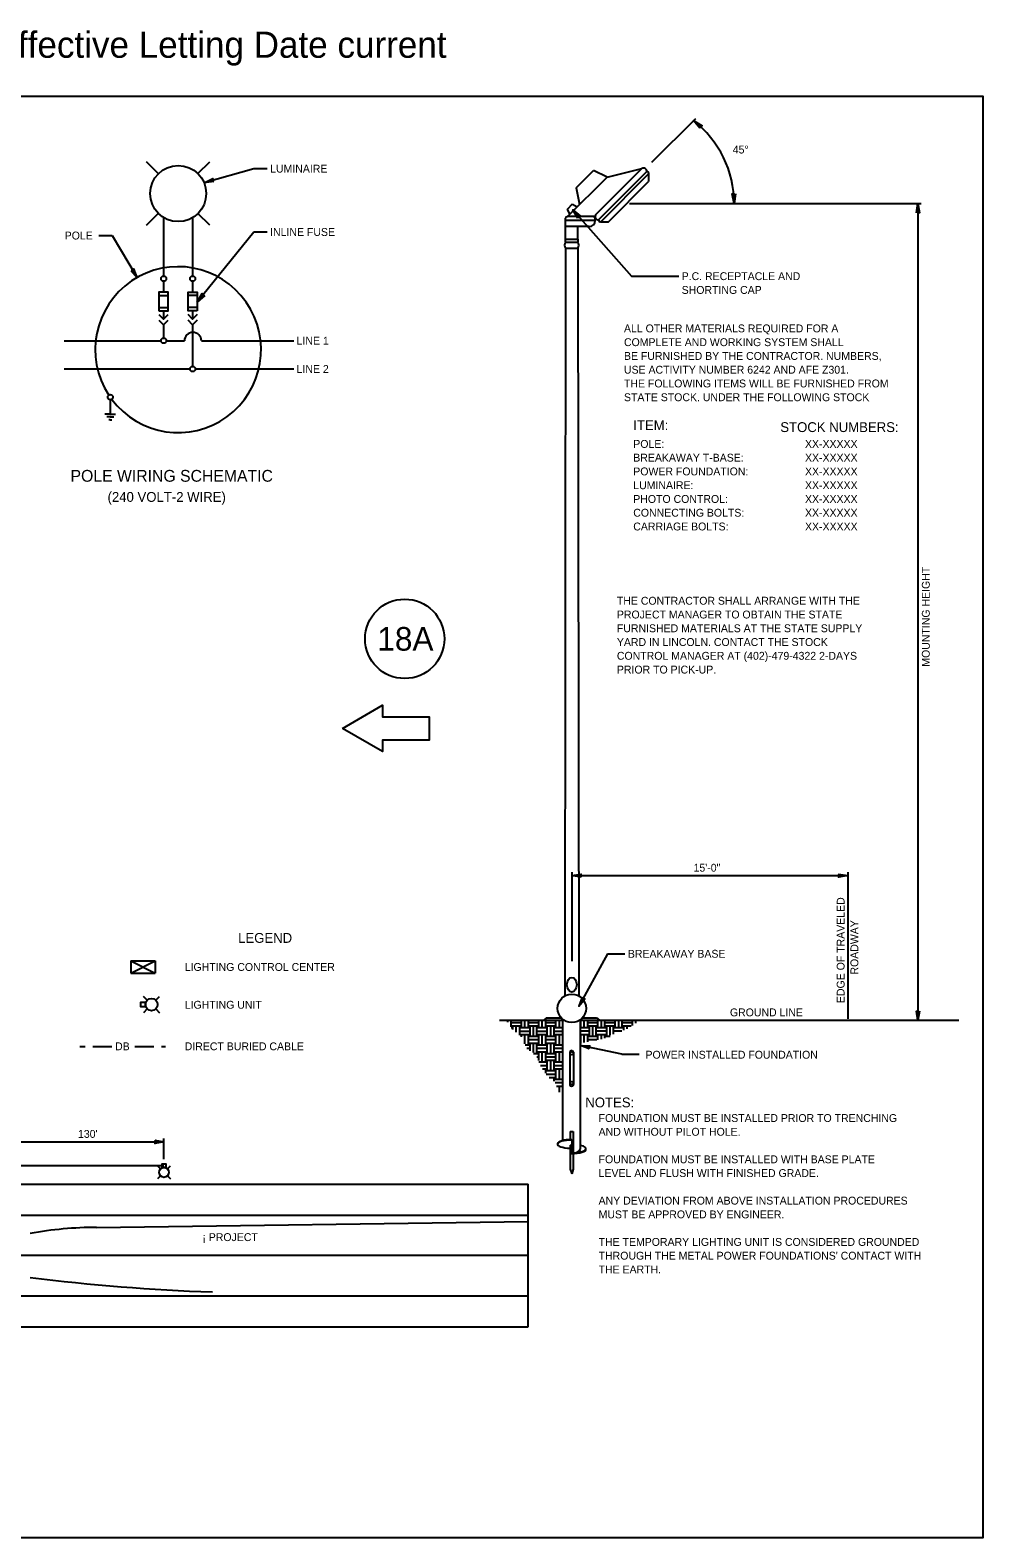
# Model space of a CAD drawing. Extents: x 99968 to 128667, y 90163 to 102182.
# Drawn here: x 127213 to 128667, y 93472 to 95772 of the extents above; entities that cross this region are included whole.
import ezdxf

# ---------------------------------------------------------------- set-up
doc = ezdxf.new("R2010")
doc.units = 0
for name, color, linetype in [('Border Prelim Stamp', 7, 'Continuous'), ('Default', 7, 'Continuous'), ('Level 7', 7, 'Continuous'), ('RD Standard Plans Active', 7, 'Continuous')]:
    doc.layers.add(name, color=color, linetype=linetype)

msp = doc.modelspace()

# ---------------------------------------------------------------- linework, layer by layer
at = {"layer": 'Border Prelim Stamp'}
msp.add_lwpolyline([(127689.6, 94706.9), (127751.1, 94742.4), (127751.1, 94724.6), (127822, 94724.6), (127822, 94689.1), (127751.1, 94689.1), (127751.1, 94671.4)], close=True, dxfattribs=at)
msp.add_ellipse((127784.8, 94843.5), major_axis=(-60.5, 0), ratio=0.999984, dxfattribs=at)
at = {"layer": 'Default'}
msp.add_lwpolyline([(125467.5, 95671.5), (128667.2, 95671.5), (128667.2, 93471.9), (125467.5, 93471.9)], close=True, dxfattribs=at)
at = {"layer": 'RD Standard Plans Active'}
for p, q in [((128162, 95570.6), (128229, 95637.6)), ((127408.7, 95553.2), (127390.7, 95571.2)), ((127469.2, 95553.2), (127487.3, 95571.2)), ((127554.3, 95560.8), (127478.5, 95539.4)), ((127574.9, 95560.8), (127554.3, 95560.8)), ((128046.2, 95531.4), (128072.9, 95558.2)), ((128093.6, 95548.1), (128072.9, 95558.2)), ((128075.8, 95490.2), (128146.8, 95561.2)), ((128080.7, 95482.9), (128154.1, 95556.4)), ((128084.3, 95479.9), (128157, 95552.7)), ((128093.6, 95548.1), (128146.8, 95561.2)), ((128157, 95552.7), (128157, 95541.1)), ((128033.4, 95487.8), (128093.6, 95548.1)), ((128046.2, 95531.4), (128051.7, 95506.1)), ((128096, 95479.9), (128157, 95541.1)), ((128033, 95499.2), (128040.9, 95507)), ((128041, 95506.9), (128048.2, 95502.7)), ((128127.7, 95507.5), (128573.1, 95507.5)), ((128568.1, 95507.5), (128568.1, 94261.6)), ((127390.7, 95474.6), (127408.7, 95492.6)), ((127416.8, 95486.3), (127416.8, 95396.9)), ((127461.1, 95486.3), (127461.1, 95396.9)), ((127487.3, 95474.6), (127469.2, 95492.6)), ((128030.2, 95453.5), (128030.2, 95485.2)), ((128073.3, 95487.6), (128032.6, 95487.6)), ((128036.7, 95491.6), (128033, 95499.1)), ((128041.2, 95498), (128130.8, 95396.8)), ((128075.6, 95481.9), (128075.6, 95485.2)), ((127554.3, 95464.2), (127468.2, 95357.3)), ((127574.9, 95464.2), (127554.3, 95464.2)), ((128075.6, 95481.9), (128030.2, 95481.9)), ((128066.2, 95472.4), (128030.2, 95472.4)), ((128049.1, 95453.5), (128049.1, 95472.4)), ((128084.3, 95479.9), (128096, 95479.9)), ((127317.7, 95458.8), (127338.3, 95458.8)), ((127338.3, 95458.8), (127376.2, 95394.6)), ((128030.2, 95439.3), (128028.9, 94298.4)), ((128030.2, 95453.5), (128049.1, 95453.5)), ((128030.2, 95448.8), (128049.1, 95448.8)), ((128030.2, 95439.3), (128049.1, 95439.3)), ((128049.1, 95439.3), (128050.3, 94298.6)), ((128130.8, 95396.8), (128203, 95396.8)), ((127416.8, 95389), (127416.8, 95372.5)), ((127461.1, 95389), (127461.1, 95372.5)), ((127409.7, 95367.1), (127423.9, 95367.1)), ((127409.7, 95349), (127423.9, 95349)), ((127468.2, 95367.1), (127454, 95367.1)), ((127468.2, 95349), (127454, 95349)), ((127416.8, 95344), (127416.8, 95331.2)), ((127416.8, 95322.7), (127416.8, 95302.4)), ((127461.1, 95344), (127461.1, 95331.2)), ((127461.1, 95322.7), (127461.1, 95259.2)), ((127264.8, 95298.3), (127412.9, 95298.3)), ((127420.8, 95298.3), (127448.5, 95298.3)), ((127474.4, 95298.3), (127615.3, 95298.3)), ((127264.8, 95255.2), (127457.2, 95255.2)), ((127465.1, 95255.2), (127615.3, 95255.2)), ((127335.3, 95208.1), (127335.3, 95186.4)), ((127335.3, 95186.4), (127327.3, 95186.4)), ((127335.3, 95186.4), (127343.4, 95186.4)), ((127335.3, 95182.2), (127329.9, 95182.2)), ((127335.3, 95177.8), (127333, 95177.8)), ((127335.3, 95182.2), (127340.8, 95182.2)), ((127335.3, 95177.8), (127337.7, 95177.8)), ((128039.8, 94487.3), (128039.8, 94351.5)), ((128039.8, 94482.3), (128460.9, 94482.3)), ((128460.9, 94487.3), (128460.9, 94263.8)), ((128094.2, 94363), (128050.7, 94283.1)), ((128094.2, 94363), (128120.9, 94363)), ((127366.7, 94352.3), (127404.1, 94352.3)), ((127366.7, 94333.6), (127404.1, 94352.3)), ((127366.7, 94352.3), (127404.1, 94333.6)), ((127366.7, 94352.3), (127366.7, 94333.6)), ((127366.7, 94333.6), (127404.1, 94333.6)), ((127404.1, 94352.3), (127404.1, 94333.6)), ((127391.7, 94292.1), (127385.9, 94297.9)), ((127404.9, 94292.1), (127410.7, 94297.9)), ((127391.7, 94278.9), (127385.9, 94273.1)), ((127404.9, 94278.9), (127410.7, 94273.1)), ((127407.5, 94284.3), (127407.6, 94284.3)), ((127407.6, 94285.2), (127407.6, 94285.2)), ((128001.1, 94265.2), (127997, 94261.6)), ((128001.1, 94265.2), (128024.2, 94265.2)), ((128056.2, 94265.2), (128077.7, 94265.2)), ((128077.7, 94265.2), (128081.8, 94261.6)), ((127929.5, 94261.6), (128027.9, 94261.6)), ((127941.5, 94261.1), (127941.5, 94258.9)), ((127946.8, 94261.2), (127946.8, 94251.6)), ((127947.1, 94250.4), (127948, 94250.4)), ((127948, 94258.3), (127961.1, 94258.3)), ((127948, 94253), (127961.1, 94253)), ((127949.3, 94251.7), (127949.3, 94247.4)), ((127954.6, 94251.7), (127954.6, 94243.2)), ((127959.8, 94251.7), (127959.8, 94239)), ((127961.1, 94250.4), (127974.3, 94250.4)), ((127961.1, 94245.1), (127974.3, 94245.1)), ((127962.5, 94261.2), (127962.5, 94251.6)), ((127967.8, 94261.2), (127967.8, 94251.6)), ((127973.1, 94261.2), (127973.1, 94251.6)), ((127974.3, 94258.3), (127987.4, 94258.3)), ((127974.3, 94253), (127987.4, 94253)), ((127975.6, 94251.7), (127975.6, 94238.5)), ((127980.9, 94251.7), (127980.9, 94238.5)), ((127986.1, 94251.7), (127986.1, 94238.5)), ((127987.4, 94250.4), (128000.6, 94250.4)), ((127987.4, 94245.1), (128000.6, 94245.1)), ((127988.8, 94261.2), (127988.8, 94251.6)), ((127994.1, 94261.2), (127994.1, 94251.6)), ((127999.4, 94261.2), (127999.4, 94251.6)), ((128000.6, 94258.3), (128013.7, 94258.3)), ((128000.6, 94253), (128013.7, 94253)), ((128001.9, 94251.7), (128001.9, 94238.5)), ((128007.2, 94251.7), (128007.2, 94238.5)), ((128012.4, 94251.7), (128012.4, 94238.5)), ((128013.7, 94250.4), (128026.2, 94250.4)), ((128013.7, 94245.1), (128026.2, 94245.1)), ((128015.1, 94261.2), (128015.1, 94251.6)), ((128020.4, 94261.2), (128020.4, 94251.6)), ((128025.7, 94261.2), (128025.7, 94251.6)), ((128026.2, 94078.1), (128026.2, 94261.2)), ((128052.7, 94261.6), (128630.7, 94261.6)), ((128052.9, 94194.2), (128052.9, 94261.2)), ((128052.9, 94065.4), (128052.9, 94261.2)), ((128052.9, 94250.6), (128064.8, 94250.6)), ((128052.9, 94245.3), (128064.8, 94245.3)), ((128053, 94261.2), (128053, 94251.8)), ((128058.2, 94261.2), (128058.2, 94251.8)), ((128063.5, 94261.2), (128063.5, 94251.8)), ((128064.8, 94258.4), (128077.9, 94258.4)), ((128064.8, 94253.1), (128077.9, 94253.1)), ((128066.2, 94251.8), (128066.2, 94238.6)), ((128071.5, 94251.8), (128071.5, 94238.6)), ((128076.7, 94251.8), (128076.7, 94238.6)), ((128077.9, 94250.6), (128091.1, 94250.6)), ((128077.9, 94245.3), (128091.1, 94245.3)), ((128079.2, 94261.2), (128079.2, 94251.8)), ((128084.5, 94261.2), (128084.5, 94251.8)), ((128089.8, 94261.2), (128089.8, 94251.8)), ((128091.1, 94258.4), (128104.2, 94258.4)), ((128091.1, 94253.1), (128104.2, 94253.1)), ((128092.5, 94251.8), (128092.5, 94238.6)), ((128097.7, 94251.8), (128097.7, 94238.6)), ((128103, 94251.8), (128103, 94240.2)), ((128104.2, 94250.6), (128117.4, 94250.6)), ((128104.2, 94245.3), (128116, 94245.3)), ((128105.5, 94261.2), (128105.5, 94251.8)), ((128110.8, 94261.2), (128110.8, 94251.8)), ((128116.1, 94261.2), (128116.1, 94251.8)), ((128117.4, 94258.4), (128130.5, 94258.4)), ((128117.4, 94253.1), (128130.5, 94253.1)), ((128118.8, 94251.8), (128118.8, 94246.4)), ((128124, 94251.8), (128124, 94248.6)), ((128131.8, 94261.2), (128131.8, 94253.6)), ((128137.1, 94261.2), (128137.1, 94256.9)), ((128142.4, 94261.2), (128142.4, 94260.2)), ((127289, 94221.8), (127297, 94221.8)), ((127308.6, 94221.8), (127337.8, 94221.8)), ((127372.8, 94221.8), (127402, 94221.8)), ((127413.6, 94221.8), (127419.7, 94221.8)), ((127961.1, 94239.9), (127974.3, 94239.9)), ((127962.5, 94238.5), (127962.5, 94236.1)), ((127967.8, 94238.5), (127967.8, 94225.8)), ((127968.6, 94224.1), (127974.3, 94224.1)), ((127971.1, 94218.9), (127974.3, 94218.9)), ((127973.1, 94238.5), (127973.1, 94225.4)), ((127974.3, 94237.3), (127987.4, 94237.3)), ((127974.3, 94232), (127987.4, 94232)), ((127974.3, 94226.8), (127987.4, 94226.8)), ((127975.6, 94225.4), (127975.6, 94215)), ((127980.9, 94225.4), (127980.9, 94212.3)), ((127986.1, 94225.4), (127986.1, 94212.3)), ((127987.4, 94239.9), (128000.6, 94239.9)), ((127987.4, 94224.1), (128000.6, 94224.1)), ((127987.4, 94218.9), (128000.6, 94218.9)), ((127988.8, 94238.5), (127988.8, 94225.4)), ((127994.1, 94238.5), (127994.1, 94225.4)), ((127999.4, 94238.5), (127999.4, 94225.4)), ((128000.6, 94237.3), (128013.7, 94237.3)), ((128000.6, 94232), (128013.7, 94232)), ((128000.6, 94226.8), (128013.7, 94226.8)), ((128001.9, 94225.4), (128001.9, 94212.3)), ((128007.2, 94225.4), (128007.2, 94212.3)), ((128012.4, 94225.4), (128012.4, 94212.3)), ((128013.7, 94239.9), (128026.2, 94239.9)), ((128013.7, 94224.1), (128026.2, 94224.1)), ((128013.7, 94218.9), (128026.2, 94218.9)), ((128015.1, 94238.5), (128015.1, 94225.4)), ((128020.4, 94238.5), (128020.4, 94225.4)), ((128025.7, 94238.5), (128025.7, 94225.4)), ((128052.9, 94240), (128064.8, 94240)), ((128053, 94238.7), (128053, 94226)), ((128116.1, 94210), (128053.1, 94223)), ((128058.2, 94238.7), (128058.2, 94227.5)), ((128063.5, 94238.7), (128063.5, 94228.9)), ((128064.8, 94237.4), (128077.9, 94237.4)), ((128064.8, 94232.2), (128077.9, 94232.2)), ((128077.9, 94240), (128091.1, 94240)), ((128079.2, 94238.7), (128079.2, 94231.6)), ((128084.5, 94238.7), (128084.5, 94232.8)), ((128089.8, 94238.7), (128089.8, 94234.1)), ((128091.1, 94237.4), (128098.2, 94237.4)), ((127981.3, 94211), (127987.4, 94211)), ((127986.5, 94205.8), (127987.4, 94205.8)), ((127987.4, 94213.6), (128000.6, 94213.6)), ((127988.8, 94212.3), (127988.8, 94200)), ((127989.7, 94197.9), (128000.6, 94197.9)), ((127994.1, 94212.3), (127994.1, 94199.1)), ((127999.4, 94212.3), (127999.4, 94199.1)), ((128000.6, 94211), (128013.7, 94211)), ((128000.6, 94205.8), (128013.7, 94205.8)), ((128000.6, 94200.5), (128013.7, 94200.5)), ((128001.9, 94199.2), (128001.9, 94186.1)), ((128007.2, 94199.2), (128007.2, 94186.1)), ((128012.4, 94199.2), (128012.4, 94186.1)), ((128013.7, 94213.6), (128026.2, 94213.6)), ((128013.7, 94197.9), (128026.2, 94197.9)), ((128015.1, 94212.3), (128015.1, 94199.1)), ((128020.4, 94212.3), (128020.4, 94199.1)), ((128025.7, 94212.3), (128025.7, 94199.1)), ((128036.7, 94212.8), (128036.7, 94164.4)), ((128042.4, 94212.8), (128042.4, 94163.6)), ((128116.1, 94210), (128142.8, 94210)), ((127991.9, 94192.6), (128000.6, 94192.6)), ((127995.1, 94187.4), (128000.6, 94187.4)), ((127999.4, 94186), (127999.4, 94180.9)), ((128000.6, 94184.8), (128013.7, 94184.8)), ((128000.6, 94179.5), (128013.7, 94179.5)), ((128005.3, 94174.3), (128013.7, 94174.3)), ((128007.2, 94173), (128007.2, 94172.8)), ((128012.4, 94173), (128012.4, 94168.7)), ((128013.7, 94192.6), (128026.2, 94192.6)), ((128013.7, 94187.4), (128026.2, 94187.4)), ((128013.7, 94171.7), (128026.2, 94171.7)), ((128015.1, 94186), (128015.1, 94172.9)), ((128020.4, 94186), (128020.4, 94172.9)), ((128025.7, 94186), (128025.7, 94172.9)), ((128014.5, 94166.4), (128026.2, 94166.4)), ((128016.2, 94161.1), (128026.2, 94161.1)), ((128020.4, 94159.8), (128020.4, 94152.1)), ((128025.7, 94159.8), (128025.7, 94155.4)), ((127417.3, 94049.4), (127417.3, 94081.2)), ((128037.1, 94091.9), (128042, 94091.9)), ((128037.1, 94091.9), (128037.1, 94079.4)), ((128042, 94091.9), (128042, 94059.2)), ((127190.2, 94076.2), (127417.3, 94076.2)), ((128037.1, 94070.9), (128037.1, 94034.3)), ((128037.1, 94070.9), (128039.6, 94070.9)), ((128039.6, 94079.5), (128039.6, 94058.2)), ((128042, 94058.1), (128042, 94034.3)), ((128052.9, 94062), (128052.9, 94062.5)), ((127190.2, 94039.9), (127417.3, 94039.9)), ((127411.9, 94034.8), (127407.2, 94039.5)), ((127417.3, 94039.9), (127417.3, 94039.9)), ((127422.6, 94034.8), (127427.3, 94039.5)), ((128037.1, 94034.3), (128039.6, 94027.1)), ((128042, 94034.3), (128039.6, 94027.1)), ((125643.3, 94011.5), (127973.1, 94011.5)), ((127411.9, 94024.1), (127407.2, 94019.5)), ((127416.3, 94022), (127416.3, 94021.9)), ((127417, 94021.9), (127417, 94021.9)), ((127422.6, 94024.1), (127427.3, 94019.5)), ((127973.1, 93793.9), (127973.1, 94011.5)), ((125643.3, 93964.2), (127973.1, 93964.2)), ((127314.4, 93945.6), (127973.1, 93954.5)), ((127973.1, 93902.7), (126172.8, 93902.7)), ((125643.3, 93841.2), (127973.1, 93841.2)), ((125643.3, 93793.9), (127973.1, 93793.9))]:
    msp.add_line(p, q, dxfattribs=at)
for points in [[(128235.2, 95622.5), (128225.4, 95634.1), (128238.5, 95626.4), (128235, 95626)], [(127493.5, 95541), (127478.5, 95539.4), (127492.1, 95545.9), (127490.6, 95542.8)], [(128289.6, 95522.5), (128287.6, 95507.5), (128284.5, 95522.3), (128287.1, 95520)], [(128565.7, 95493.4), (128568.1, 95507.5), (128570.5, 95493.4), (128568.1, 95495.6)], [(128049.2, 95485.2), (128041.2, 95498), (128053, 95488.6), (128049.5, 95488.6)], [(127367, 95405.5), (127376.2, 95394.6), (127371.1, 95408), (127370.2, 95404.8)], [(127409.7, 95344), (127423.9, 95344), (127423.9, 95372.4), (127409.7, 95372.4)], [(127468.2, 95344), (127454, 95344), (127454, 95372.4), (127468.2, 95372.4)], [(127479.5, 95367.3), (127468.2, 95357.3), (127475.6, 95370.5), (127476.1, 95367.1)], [(128053.9, 94480), (128039.8, 94482.3), (128053.9, 94484.7), (128051.7, 94482.3)], [(128446.8, 94484.7), (128460.9, 94482.3), (128446.8, 94480), (128449, 94482.3)], [(127388.9, 94282), (127381.9, 94282), (127381.9, 94289), (127388.9, 94289)], [(128055.4, 94296.6), (128050.7, 94283.1), (128059.6, 94294.3), (128056.4, 94293.5)], [(128570.5, 94275.7), (128568.1, 94261.6), (128565.7, 94275.7), (128568.1, 94273.5)], [(128066.4, 94217.8), (128053.1, 94223), (128067.4, 94222.5), (128064.7, 94220.6)], [(127403.2, 94078.6), (127417.3, 94076.2), (127403.2, 94073.8), (127405.4, 94076.2)], [(127414.4, 94037.1), (127414.4, 94042.7), (127420.1, 94042.7), (127420.1, 94037.1)]]:
    msp.add_lwpolyline(points, close=True, dxfattribs=at)
for points in [[(127409.7, 95338.3), (127416.8, 95331.2), (127423.9, 95338.3)], [(127409.7, 95329.8), (127416.8, 95322.7), (127423.9, 95329.8)], [(127468.2, 95338.3), (127461.1, 95331.2), (127454, 95338.3)], [(127468.2, 95329.8), (127461.1, 95322.7), (127454, 95329.8)]]:
    msp.add_lwpolyline(points, dxfattribs=at)
for centre, radius in [((127439, 95522.9), 42.8), ((127416.8, 95393), 3.97), ((127461.1, 95393), 3.97), ((127416.8, 95298.4), 3.97), ((127461.1, 95255.2), 3.97), ((127335.4, 95212.1), 3.97), ((127398.3, 94285.5), 9.33), ((128039.8, 94279.7), 21.7), ((128039.6, 94211.3), 2.42), ((128039.6, 94165.8), 2.42), ((127417.3, 94029.5), 7.57)]:
    msp.add_circle(centre, radius, dxfattribs=at)
for centre, radius, start, end in [((128127.7, 95507.5), 159.9, 360, 52.3459), ((128149.2, 95556.9), 4.92, 353.6456, 119.4552), ((128154.3, 95553.6), 2.84, 340.8648, 95.3224), ((128032.6, 95485.2), 2.36, 90, 180), ((128073.3, 95485.2), 2.36, 0, 90), ((128080.2, 95487.8), 4.92, 150.5943, 276.404), ((128083.5, 95482.7), 2.84, 174.7272, 289.1847), ((128066.2, 95481.9), 9.46, 270, 360), ((128037.6, 95444.1), 8.78, 147.4033, 212.5967), ((128034.3, 95451.2), 4.67, 149.5826, 210.4174), ((128045, 95451.2), 4.67, 329.5826, 30.4174), ((128041.7, 95444.1), 8.78, 327.4033, 32.5967), ((127439, 95284.7), 126.6, 216.8263, 213.2275), ((127461.5, 95298), 13, 0, 180), ((128039.6, 94212.4), 2.91, 6.8921, 173.1079), ((128039.6, 94164), 2.91, 171.4997, 6.8921), ((127315.9, 93380.4), 565.2, 90.1458, 100.483), ((127591.7, 96856.1), 3010.7, 262.7744, 268.0868)]:
    msp.add_arc(centre, radius, start, end, dxfattribs=at)
msp.add_ellipse((128039.8, 94315.8), major_axis=(0, 11.2), ratio=0.661267, dxfattribs=at)
for centre, major_axis, ratio, start_param, end_param in [((128039.7, 94072.9), (22, 0), 0.298969, 1.579309, 4.602023), ((128039.7, 94072.2), (22, 0), 0.298969, 1.576397, 3.062958), ((128039.4, 94065.6), (-22, 0), 0.298969, 1.576478, 4.042496), ((128039.5, 94065.4), (13.3, 0), 0.482136, 4.712389, 6.283185), ((128039.4, 94064.8), (-22, 0), 0.298969, 1.576478, 3.180482)]:
    msp.add_ellipse(centre, major_axis=major_axis, ratio=ratio, start_param=start_param, end_param=end_param, dxfattribs=at)

# ---------------------------------------------------------------- texts
at = {"layer": 'Border Prelim Stamp'}
msp.add_text('18A', height=36, dxfattribs=at).set_placement((127743, 94825.5))
at = {"layer": 'Level 7'}
msp.add_text('Effective Letting Date current', height=40, dxfattribs=at).set_placement((127158.8, 95730))
at = {"layer": 'RD Standard Plans Active'}
for s, height, p in [('45°', 12, (128285.4, 95584)), (' LUMINAIRE', 12, (127574.9, 95554.8)), ('POLE ', 12, (127265.8, 95452.8)), (' INLINE FUSE', 12, (127574.9, 95458.2)), (' P.C. RECEPTACLE AND', 12, (128203, 95390.8)), (' SHORTING CAP', 12, (128203, 95369.8)), ('ALL OTHER MATERIALS REQUIRED FOR A ', 12, (128119.4, 95311.1)), (' LINE 1', 12, (127615.3, 95292.3)), ('COMPLETE AND WORKING SYSTEM SHALL ', 12, (128119.4, 95290.1)), ('BE FURNISHED BY THE CONTRACTOR. NUMBERS, ', 12, (128119.4, 95269.1)), (' LINE 2', 12, (127615.3, 95249.2)), ('USE ACTIVITY NUMBER 6242 AND AFE Z301.', 12, (128119.4, 95248.1)), ('THE FOLLOWING ITEMS WILL BE FURNISHED FROM', 12, (128119.4, 95227.1)), ('STATE STOCK. UNDER THE FOLLOWING STOCK', 12, (128119.4, 95206.1)), ('ITEM:', 15, (128133.6, 95161.9)), ('STOCK NUMBERS:', 15, (128358, 95159)), ('POLE:', 12, (128133.6, 95134.9)), ('XX-XXXXX', 12, (128395.7, 95134.9)), ('BREAKAWAY T-BASE:', 12, (128133.6, 95113.9)), ('XX-XXXXX', 12, (128395.7, 95113.9)), ('POLE WIRING SCHEMATIC', 18, (127274.7, 95083.2)), ('POWER FOUNDATION:', 12, (128133.6, 95092.9)), ('XX-XXXXX', 12, (128395.7, 95092.9)), ('LUMINAIRE:', 12, (128133.6, 95071.9)), ('XX-XXXXX', 12, (128395.7, 95071.9)), ('(240 VOLT-2 WIRE)', 15, (127331.2, 95052.5)), ('PHOTO CONTROL:', 12, (128133.6, 95050.9)), ('XX-XXXXX', 12, (128395.7, 95050.9)), ('CONNECTING BOLTS:', 12, (128133.6, 95029.9)), ('XX-XXXXX', 12, (128395.7, 95029.9)), ('CARRIAGE BOLTS:', 12, (128133.6, 95008.9)), ('XX-XXXXX', 12, (128395.7, 95008.9)), ('THE CONTRACTOR SHALL ARRANGE WITH THE ', 12, (128108.6, 94895.6)), ('PROJECT MANAGER TO OBTAIN THE STATE ', 12, (128108.6, 94874.6)), ('FURNISHED MATERIALS AT THE STATE SUPPLY ', 12, (128108.6, 94853.6)), ('YARD IN LINCOLN. CONTACT THE STOCK ', 12, (128108.6, 94832.6)), ('CONTROL MANAGER AT (402)-479-4322 2-DAYS', 12, (128108.6, 94811.6)), ('PRIOR TO PICK-UP.', 12, (128108.6, 94790.6)), ('15\'-0"', 12, (128225.6, 94488.3)), ('LEGEND', 15, (127530.5, 94379.7)), (' BREAKAWAY BASE', 12, (128120.9, 94357)), ('LIGHTING CONTROL CENTER', 12, (127449, 94336.9)), ('LIGHTING UNIT', 12, (127449, 94279.2)), ('GROUND LINE', 12, (128281.1, 94267.6)), ('DB', 12, (127342.7, 94215.8)), ('DIRECT BURIED CABLE', 12, (127449, 94215.8)), ('POWER INSTALLED FOUNDATION ', 12, (128152.3, 94203)), ('NOTES:', 15, (128060.4, 94128.7)), ('FOUNDATION MUST BE INSTALLED PRIOR TO TRENCHING', 12, (128080.7, 94106.4)), ("130'", 12, (127286.1, 94082.2)), ('AND WITHOUT PILOT HOLE.', 12, (128080.7, 94085.4)), ('FOUNDATION MUST BE INSTALLED WITH BASE PLATE', 12, (128080.7, 94043.4)), ('LEVEL AND FLUSH WITH FINISHED GRADE.', 12, (128080.7, 94022.4)), ('ANY DEVIATION FROM ABOVE INSTALLATION PROCEDURES', 12, (128080.7, 93980.4)), ('MUST BE APPROVED BY ENGINEER.', 12, (128080.7, 93959.4)), ('¡ PROJECT', 12, (127475.9, 93924.7)), ('THE TEMPORARY LIGHTING UNIT IS CONSIDERED GROUNDED', 12, (128080.7, 93917.4)), ("THROUGH THE METAL POWER FOUNDATIONS' CONTACT WITH", 12, (128080.7, 93896.4)), ('THE EARTH.', 12, (128080.7, 93875.4))]:
    msp.add_text(s, height=height, dxfattribs=at).set_placement(p)
for s, p in [('MOUNTING HEIGHT', (128586.1, 94801)), ('EDGE OF TRAVELED', (128456.1, 94287.8)), ('ROADWAY', (128477.1, 94331.3))]:
    msp.add_text(s, height=12, rotation=90, dxfattribs=at).set_placement(p)

doc.saveas('drawing.dxf')
